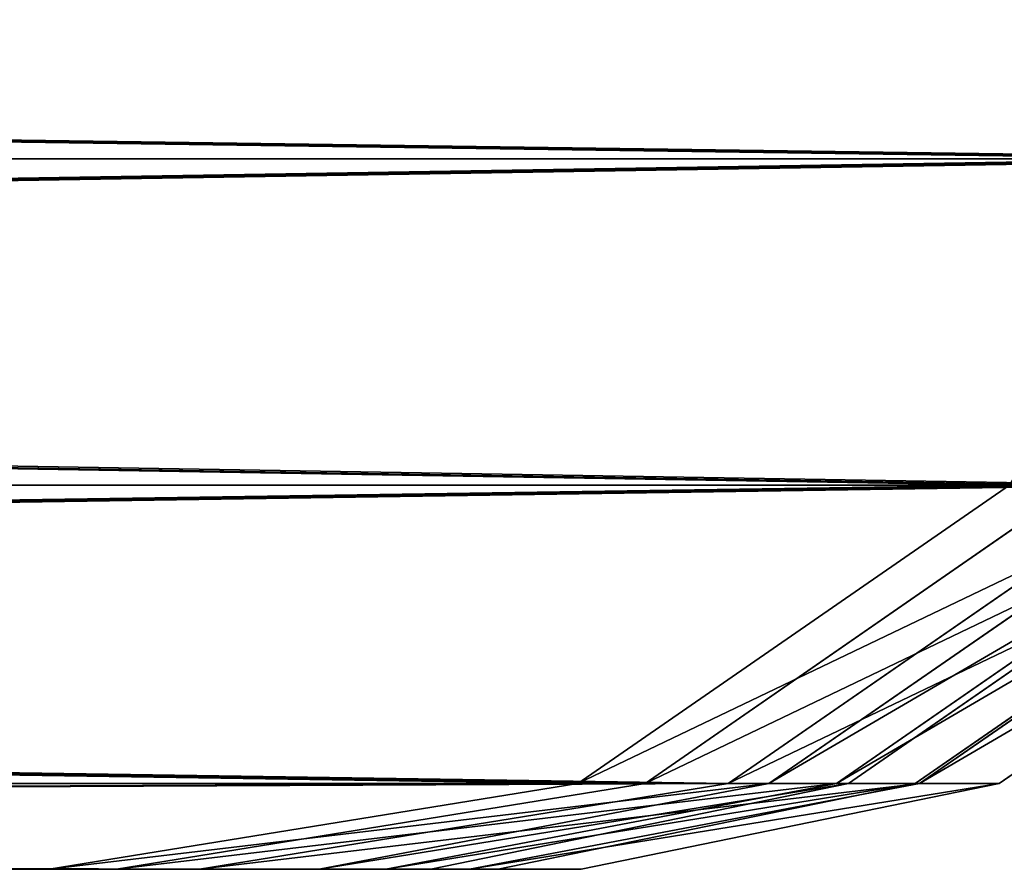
# Model space of a CAD drawing. Extents: x 0 to 48.8, y 0 to 26.9.
# Tile 400 of 656: x 24.1677 to 24.2815, y 2.193 to 2.2912. Entities that reach past the tile are written whole.
import ezdxf

# ---------------------------------------------------------------- set-up
doc = ezdxf.new("R2010")
doc.units = 0
doc.header["$MEASUREMENT"] = 0
doc.layers.get('0').update_dxf_attribs({"linetype": 'CONTINUOUS'})
for name, color, linetype in [('DOOR_FACE_LT', 251, 'CONTINUOUS'), ('DRAWER_LOWER_FACE', 251, 'CONTINUOUS'), ('DRAWER_UPPER_FACE', 251, 'CONTINUOUS')]:
    doc.layers.add(name, color=color, linetype=linetype)

# ---------------------------------------------------------------- blocks, each defined once
blk = doc.blocks.new('T48IT100NP_TRADECAD_DXF')
at = {"layer": 'DOOR_FACE_LT', "color": 0}
for p, q in [((24.3227, 2.2751, 83.8731), (22.0033, 2.2751, 83.8731)), ((24.3227, 2.2751, 83.8731), (22.0033, 2.2751, 83.8731)), ((24.3227, 2.2751, 34.4907), (22.0033, 2.2751, 34.4907)), ((24.3227, 2.2751, 34.4907), (22.0033, 2.2751, 34.4907)), ((24.2995, 2.2374, 83.8498), (22.0033, 2.2374, 83.8498)), ((24.2995, 2.2374, 83.8498), (22.0033, 2.2374, 83.8498)), ((24.2995, 2.2374, 34.514), (22.0033, 2.2374, 34.514)), ((24.2995, 2.2374, 34.514), (22.0033, 2.2374, 34.514)), ((24.2995, 2.2374, 83.8498), (24.2496, 2.2029, 83.7999)), ((24.2496, 2.2029, 34.5638), (24.2995, 2.2374, 34.514)), ((24.2496, 2.2029, 34.5638), (24.2995, 2.2374, 34.514)), ((24.2995, 2.2374, 83.8498), (24.2496, 2.2029, 83.7999)), ((24.2717, 2.2029, 34.573), (24.3216, 2.2374, 34.5231)), ((24.3216, 2.2374, 83.8406), (24.2717, 2.2029, 83.7908)), ((24.2717, 2.2029, 34.573), (24.3216, 2.2374, 34.5231)), ((24.3216, 2.2374, 83.8406), (24.2717, 2.2029, 83.7908)), ((24.2809, 2.2029, 83.7687), (24.3307, 2.2374, 83.8185)), ((24.3307, 2.2374, 34.5452), (24.2809, 2.2029, 34.5951)), ((24.3307, 2.2374, 34.5452), (24.2809, 2.2029, 34.5951)), ((24.2809, 2.2029, 83.7687), (24.3307, 2.2374, 83.8185)), ((24.2496, 2.2029, 83.7999), (22.0033, 2.2029, 83.7999)), ((24.2496, 2.2029, 83.7999), (22.0033, 2.2029, 83.7999)), ((22.0033, 2.2029, 34.5638), (24.2496, 2.2029, 34.5638)), ((22.0033, 2.2029, 34.5638), (24.2496, 2.2029, 34.5638)), ((24.2496, 2.2029, 83.7999), (24.1885, 2.193, 83.7517)), ((24.1885, 2.193, 34.6121), (24.2496, 2.2029, 34.5638)), ((24.1885, 2.193, 34.6121), (24.2496, 2.2029, 34.5638)), ((24.2496, 2.2029, 83.7999), (24.1885, 2.193, 83.7517)), ((24.2197, 2.193, 34.625), (24.2717, 2.2029, 34.573)), ((24.2717, 2.2029, 83.7908), (24.2197, 2.193, 83.7388)), ((24.2197, 2.193, 34.625), (24.2717, 2.2029, 34.573)), ((24.2717, 2.2029, 83.7908), (24.2197, 2.193, 83.7388)), ((24.2809, 2.2029, 34.5951), (24.2326, 2.193, 34.6562)), ((24.2326, 2.193, 83.7076), (24.2809, 2.2029, 83.7687)), ((24.2809, 2.2029, 34.5951), (24.2326, 2.193, 34.6562)), ((24.2326, 2.193, 83.7076), (24.2809, 2.2029, 83.7687)), ((24.2496, 2.2029, 34.5638), (24.2717, 2.2029, 34.573)), ((24.2717, 2.2029, 83.7908), (24.2496, 2.2029, 83.7999)), ((24.2496, 2.2029, 34.5638), (24.2717, 2.2029, 34.573)), ((24.2717, 2.2029, 83.7908), (24.2496, 2.2029, 83.7999)), ((24.2717, 2.2029, 34.573), (24.2809, 2.2029, 34.5951)), ((24.2809, 2.2029, 83.7687), (24.2717, 2.2029, 83.7908)), ((24.2717, 2.2029, 34.573), (24.2809, 2.2029, 34.5951)), ((24.2809, 2.2029, 83.7687), (24.2717, 2.2029, 83.7908)), ((24.2809, 2.2029, 34.5951), (24.2809, 2.2029, 83.7687)), ((24.2809, 2.2029, 34.5951), (24.2809, 2.2029, 83.7687)), ((22.0033, 2.193, 83.7517), (24.1885, 2.193, 83.7517)), ((24.1885, 2.193, 34.6121), (22.0033, 2.193, 34.6121)), ((22.0033, 2.193, 83.7517), (24.1885, 2.193, 83.7517)), ((24.1885, 2.193, 34.6121), (22.0033, 2.193, 34.6121)), ((24.1885, 2.193, 83.7517), (24.2197, 2.193, 83.7388)), ((24.2197, 2.193, 34.625), (24.1885, 2.193, 34.6121)), ((24.2197, 2.193, 34.625), (24.1885, 2.193, 34.6121)), ((24.1885, 2.193, 83.7517), (24.2197, 2.193, 83.7388)), ((24.2197, 2.193, 83.7388), (24.2326, 2.193, 83.7076)), ((24.2326, 2.193, 34.6562), (24.2197, 2.193, 34.625)), ((24.2326, 2.193, 34.6562), (24.2197, 2.193, 34.625)), ((24.2197, 2.193, 83.7388), (24.2326, 2.193, 83.7076)), ((24.2326, 2.193, 83.7076), (24.2326, 2.193, 34.6562)), ((24.2326, 2.193, 83.7076), (24.2326, 2.193, 34.6562))]:
    blk.add_line(p, q, dxfattribs=at)
at = {"layer": 'DRAWER_LOWER_FACE', "color": 0}
for p, q in [((24.3131, 2.2751, 23.7558), (21.9937, 2.2751, 23.7558)), ((24.3131, 2.2751, 23.7558), (21.9937, 2.2751, 23.7558)), ((24.3131, 2.2751, 4.0152), (21.9937, 2.2751, 4.0152)), ((24.3131, 2.2751, 4.0152), (21.9937, 2.2751, 4.0152)), ((24.2898, 2.2374, 23.7325), (21.9937, 2.2374, 23.7325)), ((24.2898, 2.2374, 23.7325), (21.9937, 2.2374, 23.7325)), ((24.2898, 2.2374, 4.0385), (21.9937, 2.2374, 4.0385)), ((24.2898, 2.2374, 4.0385), (21.9937, 2.2374, 4.0385)), ((24.2898, 2.2374, 23.7325), (24.24, 2.2029, 23.6826)), ((24.24, 2.2029, 4.0884), (24.2898, 2.2374, 4.0385)), ((24.24, 2.2029, 4.0884), (24.2898, 2.2374, 4.0385)), ((24.2898, 2.2374, 23.7325), (24.24, 2.2029, 23.6826)), ((24.2621, 2.2029, 4.0975), (24.3119, 2.2374, 4.0477)), ((24.3119, 2.2374, 23.7233), (24.2621, 2.2029, 23.6735)), ((24.2621, 2.2029, 4.0975), (24.3119, 2.2374, 4.0477)), ((24.3119, 2.2374, 23.7233), (24.2621, 2.2029, 23.6735)), ((24.2712, 2.2029, 23.6514), (24.3211, 2.2374, 23.7012)), ((24.3211, 2.2374, 4.0698), (24.2712, 2.2029, 4.1196)), ((24.3211, 2.2374, 4.0698), (24.2712, 2.2029, 4.1196)), ((24.2712, 2.2029, 23.6514), (24.3211, 2.2374, 23.7012)), ((24.24, 2.2029, 23.6826), (21.9937, 2.2029, 23.6826)), ((24.24, 2.2029, 23.6826), (21.9937, 2.2029, 23.6826)), ((21.9937, 2.2029, 4.0884), (24.24, 2.2029, 4.0884)), ((21.9937, 2.2029, 4.0884), (24.24, 2.2029, 4.0884)), ((24.24, 2.2029, 23.6826), (24.1789, 2.193, 23.6344)), ((24.1789, 2.193, 4.1366), (24.24, 2.2029, 4.0884)), ((24.1789, 2.193, 4.1366), (24.24, 2.2029, 4.0884)), ((24.24, 2.2029, 23.6826), (24.1789, 2.193, 23.6344)), ((24.21, 2.193, 4.1495), (24.2621, 2.2029, 4.0975)), ((24.2621, 2.2029, 23.6735), (24.21, 2.193, 23.6215)), ((24.21, 2.193, 4.1495), (24.2621, 2.2029, 4.0975)), ((24.2621, 2.2029, 23.6735), (24.21, 2.193, 23.6215)), ((24.2712, 2.2029, 4.1196), (24.223, 2.193, 4.1807)), ((24.223, 2.193, 23.5903), (24.2712, 2.2029, 23.6514)), ((24.2712, 2.2029, 4.1196), (24.223, 2.193, 4.1807)), ((24.223, 2.193, 23.5903), (24.2712, 2.2029, 23.6514)), ((24.24, 2.2029, 4.0884), (24.2621, 2.2029, 4.0975)), ((24.2621, 2.2029, 23.6735), (24.24, 2.2029, 23.6826)), ((24.24, 2.2029, 4.0884), (24.2621, 2.2029, 4.0975)), ((24.2621, 2.2029, 23.6735), (24.24, 2.2029, 23.6826)), ((24.2621, 2.2029, 4.0975), (24.2712, 2.2029, 4.1196)), ((24.2712, 2.2029, 23.6514), (24.2621, 2.2029, 23.6735)), ((24.2621, 2.2029, 4.0975), (24.2712, 2.2029, 4.1196)), ((24.2712, 2.2029, 23.6514), (24.2621, 2.2029, 23.6735)), ((24.2712, 2.2029, 4.1196), (24.2712, 2.2029, 23.6514)), ((24.2712, 2.2029, 4.1196), (24.2712, 2.2029, 23.6514)), ((21.9937, 2.193, 23.6344), (24.1789, 2.193, 23.6344)), ((24.1789, 2.193, 4.1366), (21.9937, 2.193, 4.1366)), ((21.9937, 2.193, 23.6344), (24.1789, 2.193, 23.6344)), ((24.1789, 2.193, 4.1366), (21.9937, 2.193, 4.1366)), ((24.1789, 2.193, 23.6344), (24.21, 2.193, 23.6215)), ((24.21, 2.193, 4.1495), (24.1789, 2.193, 4.1366)), ((24.21, 2.193, 4.1495), (24.1789, 2.193, 4.1366)), ((24.1789, 2.193, 23.6344), (24.21, 2.193, 23.6215)), ((24.21, 2.193, 23.6215), (24.223, 2.193, 23.5903)), ((24.223, 2.193, 4.1807), (24.21, 2.193, 4.1495)), ((24.223, 2.193, 4.1807), (24.21, 2.193, 4.1495)), ((24.21, 2.193, 23.6215), (24.223, 2.193, 23.5903)), ((24.223, 2.193, 23.5903), (24.223, 2.193, 4.1807)), ((24.223, 2.193, 23.5903), (24.223, 2.193, 4.1807))]:
    blk.add_line(p, q, dxfattribs=at)
at = {"layer": 'DRAWER_UPPER_FACE', "color": 0}
for p, q in [((24.3053, 2.2751, 34.3452), (21.9859, 2.2751, 34.3452)), ((24.3053, 2.2751, 34.3452), (21.9859, 2.2751, 34.3452)), ((24.3053, 2.2751, 23.9163), (21.9859, 2.2751, 23.9163)), ((24.3053, 2.2751, 23.9163), (21.9859, 2.2751, 23.9163)), ((24.2821, 2.2374, 34.3219), (21.9859, 2.2374, 34.3219)), ((24.2821, 2.2374, 34.3219), (21.9859, 2.2374, 34.3219)), ((24.2821, 2.2374, 23.9395), (21.9859, 2.2374, 23.9395)), ((24.2821, 2.2374, 23.9395), (21.9859, 2.2374, 23.9395)), ((24.2821, 2.2374, 34.3219), (24.2322, 2.2029, 34.2721)), ((24.2322, 2.2029, 23.9894), (24.2821, 2.2374, 23.9395)), ((24.2322, 2.2029, 23.9894), (24.2821, 2.2374, 23.9395)), ((24.2821, 2.2374, 34.3219), (24.2322, 2.2029, 34.2721)), ((24.2543, 2.2029, 23.9985), (24.3042, 2.2374, 23.9487)), ((24.3042, 2.2374, 34.3127), (24.2543, 2.2029, 34.2629)), ((24.2543, 2.2029, 23.9985), (24.3042, 2.2374, 23.9487)), ((24.3042, 2.2374, 34.3127), (24.2543, 2.2029, 34.2629)), ((24.2635, 2.2029, 34.2408), (24.3133, 2.2374, 34.2907)), ((24.3133, 2.2374, 23.9708), (24.2635, 2.2029, 24.0206)), ((24.3133, 2.2374, 23.9708), (24.2635, 2.2029, 24.0206)), ((24.2635, 2.2029, 34.2408), (24.3133, 2.2374, 34.2907)), ((24.2322, 2.2029, 34.2721), (21.9859, 2.2029, 34.2721)), ((24.2322, 2.2029, 34.2721), (21.9859, 2.2029, 34.2721)), ((21.9859, 2.2029, 23.9894), (24.2322, 2.2029, 23.9894)), ((21.9859, 2.2029, 23.9894), (24.2322, 2.2029, 23.9894)), ((24.2322, 2.2029, 34.2721), (24.1711, 2.193, 34.2238)), ((24.1711, 2.193, 24.0377), (24.2322, 2.2029, 23.9894)), ((24.1711, 2.193, 24.0377), (24.2322, 2.2029, 23.9894)), ((24.2322, 2.2029, 34.2721), (24.1711, 2.193, 34.2238)), ((24.2023, 2.193, 24.0506), (24.2543, 2.2029, 23.9985)), ((24.2543, 2.2029, 34.2629), (24.2023, 2.193, 34.2109)), ((24.2023, 2.193, 24.0506), (24.2543, 2.2029, 23.9985)), ((24.2543, 2.2029, 34.2629), (24.2023, 2.193, 34.2109)), ((24.2635, 2.2029, 24.0206), (24.2152, 2.193, 24.0817)), ((24.2152, 2.193, 34.1797), (24.2635, 2.2029, 34.2408)), ((24.2635, 2.2029, 24.0206), (24.2152, 2.193, 24.0817)), ((24.2152, 2.193, 34.1797), (24.2635, 2.2029, 34.2408)), ((24.2322, 2.2029, 23.9894), (24.2543, 2.2029, 23.9985)), ((24.2543, 2.2029, 34.2629), (24.2322, 2.2029, 34.2721)), ((24.2322, 2.2029, 23.9894), (24.2543, 2.2029, 23.9985)), ((24.2543, 2.2029, 34.2629), (24.2322, 2.2029, 34.2721)), ((24.2543, 2.2029, 23.9985), (24.2635, 2.2029, 24.0206)), ((24.2635, 2.2029, 34.2408), (24.2543, 2.2029, 34.2629)), ((24.2543, 2.2029, 23.9985), (24.2635, 2.2029, 24.0206)), ((24.2635, 2.2029, 34.2408), (24.2543, 2.2029, 34.2629)), ((24.2635, 2.2029, 24.0206), (24.2635, 2.2029, 34.2408)), ((24.2635, 2.2029, 24.0206), (24.2635, 2.2029, 34.2408)), ((21.9859, 2.193, 34.2238), (24.1711, 2.193, 34.2238)), ((24.1711, 2.193, 24.0377), (21.9859, 2.193, 24.0377)), ((21.9859, 2.193, 34.2238), (24.1711, 2.193, 34.2238)), ((24.1711, 2.193, 24.0377), (21.9859, 2.193, 24.0377)), ((24.1711, 2.193, 34.2238), (24.2023, 2.193, 34.2109)), ((24.2023, 2.193, 24.0506), (24.1711, 2.193, 24.0377)), ((24.2023, 2.193, 24.0506), (24.1711, 2.193, 24.0377)), ((24.1711, 2.193, 34.2238), (24.2023, 2.193, 34.2109)), ((24.2023, 2.193, 34.2109), (24.2152, 2.193, 34.1797)), ((24.2152, 2.193, 24.0817), (24.2023, 2.193, 24.0506)), ((24.2152, 2.193, 24.0817), (24.2023, 2.193, 24.0506)), ((24.2023, 2.193, 34.2109), (24.2152, 2.193, 34.1797)), ((24.2152, 2.193, 34.1797), (24.2152, 2.193, 24.0817)), ((24.2152, 2.193, 34.1797), (24.2152, 2.193, 24.0817))]:
    blk.add_line(p, q, dxfattribs=at)
at = {"layer": 'DOOR_FACE_LT', "color": 251}
mesh = blk.add_polyface(dxfattribs=at)
corners = [(24.3286, 2.3076, 83.8789), (22.0033, 2.2751, 83.8731), (22.0033, 2.3076, 83.8789), (24.3227, 2.2751, 83.8731)]
mesh.append_faces([[corners[k] for k in face] for face in [(0, 1, 2), (1, 0, 3)]], dxfattribs={"vtx0": -1, "color": 251})
mesh = blk.add_polyface(dxfattribs=at)
corners = [(24.3227, 2.2751, 34.4907), (22.0033, 2.3076, 34.4848), (22.0033, 2.2751, 34.4907), (24.3286, 2.3076, 34.4848)]
mesh.append_faces([[corners[k] for k in face] for face in [(0, 1, 2), (1, 0, 3)]], dxfattribs={"vtx0": -1, "color": 251})
mesh = blk.add_polyface(dxfattribs=at)
corners = [(24.3227, 2.2751, 83.8731), (22.0033, 2.2374, 83.8498), (22.0033, 2.2751, 83.8731), (24.2995, 2.2374, 83.8498)]
mesh.append_faces([[corners[k] for k in face] for face in [(0, 1, 2), (1, 0, 3)]], dxfattribs={"vtx0": -1, "color": 251})
mesh = blk.add_polyface(dxfattribs=at)
corners = [(24.2995, 2.2374, 34.514), (22.0033, 2.2751, 34.4907), (22.0033, 2.2374, 34.514), (24.3227, 2.2751, 34.4907)]
mesh.append_faces([[corners[k] for k in face] for face in [(0, 1, 2), (1, 0, 3)]], dxfattribs={"vtx0": -1, "color": 251})
mesh = blk.add_polyface(dxfattribs=at)
corners = [(22.0033, 2.2374, 83.8498), (24.2496, 2.2029, 83.7999), (22.0033, 2.2029, 83.7999), (24.2995, 2.2374, 83.8498)]
mesh.append_faces([[corners[k] for k in face] for face in [(0, 1, 2), (1, 0, 3)]], dxfattribs={"vtx0": -1, "color": 251})
mesh = blk.add_polyface(dxfattribs=at)
corners = [(22.0033, 2.2029, 34.5638), (24.2995, 2.2374, 34.514), (22.0033, 2.2374, 34.514), (24.2496, 2.2029, 34.5638)]
mesh.append_faces([[corners[k] for k in face] for face in [(0, 1, 2), (1, 0, 3)]], dxfattribs={"vtx0": -1, "color": 251})
mesh = blk.add_polyface(dxfattribs=at)
corners = [(24.2496, 2.2029, 34.5638), (24.3216, 2.2374, 34.5231), (24.2995, 2.2374, 34.514), (24.2717, 2.2029, 34.573)]
mesh.append_faces([[corners[k] for k in face] for face in [(0, 1, 2), (1, 0, 3)]], dxfattribs={"vtx0": -1, "color": 251})
mesh = blk.add_polyface(dxfattribs=at)
corners = [(24.2496, 2.2029, 83.7999), (24.3216, 2.2374, 83.8406), (24.2717, 2.2029, 83.7908), (24.2995, 2.2374, 83.8498)]
mesh.append_faces([[corners[k] for k in face] for face in [(0, 1, 2), (1, 0, 3)]], dxfattribs={"vtx0": -1, "color": 251})
mesh = blk.add_polyface(dxfattribs=at)
corners = [(24.2717, 2.2029, 34.573), (24.3307, 2.2374, 34.5452), (24.3216, 2.2374, 34.5231), (24.2809, 2.2029, 34.5951)]
mesh.append_faces([[corners[k] for k in face] for face in [(0, 1, 2), (1, 0, 3)]], dxfattribs={"vtx0": -1, "color": 251})
mesh = blk.add_polyface(dxfattribs=at)
corners = [(24.2717, 2.2029, 83.7908), (24.3307, 2.2374, 83.8185), (24.2809, 2.2029, 83.7687), (24.3216, 2.2374, 83.8406)]
mesh.append_faces([[corners[k] for k in face] for face in [(0, 1, 2), (1, 0, 3)]], dxfattribs={"vtx0": -1, "color": 251})
mesh = blk.add_polyface(dxfattribs=at)
corners = [(24.2809, 2.2029, 34.5951), (24.3307, 2.2374, 83.8185), (24.3307, 2.2374, 34.5452), (24.2809, 2.2029, 83.7687)]
mesh.append_faces([[corners[k] for k in face] for face in [(0, 1, 2), (1, 0, 3)]], dxfattribs={"vtx0": -1, "color": 251})
mesh = blk.add_polyface(dxfattribs=at)
corners = [(22.0033, 2.2029, 83.7999), (24.1885, 2.193, 83.7517), (22.0033, 2.193, 83.7517), (24.2496, 2.2029, 83.7999)]
mesh.append_faces([[corners[k] for k in face] for face in [(0, 1, 2), (1, 0, 3)]], dxfattribs={"vtx0": -1, "color": 251})
mesh = blk.add_polyface(dxfattribs=at)
corners = [(22.0033, 2.193, 34.6121), (24.2496, 2.2029, 34.5638), (22.0033, 2.2029, 34.5638), (24.1885, 2.193, 34.6121)]
mesh.append_faces([[corners[k] for k in face] for face in [(0, 1, 2), (1, 0, 3)]], dxfattribs={"vtx0": -1, "color": 251})
mesh = blk.add_polyface(dxfattribs=at)
corners = [(24.1885, 2.193, 34.6121), (24.2717, 2.2029, 34.573), (24.2496, 2.2029, 34.5638), (24.2197, 2.193, 34.625)]
mesh.append_faces([[corners[k] for k in face] for face in [(0, 1, 2), (1, 0, 3)]], dxfattribs={"vtx0": -1, "color": 251})
mesh = blk.add_polyface(dxfattribs=at)
corners = [(24.1885, 2.193, 83.7517), (24.2717, 2.2029, 83.7908), (24.2197, 2.193, 83.7388), (24.2496, 2.2029, 83.7999)]
mesh.append_faces([[corners[k] for k in face] for face in [(0, 1, 2), (1, 0, 3)]], dxfattribs={"vtx0": -1, "color": 251})
mesh = blk.add_polyface(dxfattribs=at)
corners = [(24.2197, 2.193, 34.625), (24.2809, 2.2029, 34.5951), (24.2717, 2.2029, 34.573), (24.2326, 2.193, 34.6562)]
mesh.append_faces([[corners[k] for k in face] for face in [(0, 1, 2), (1, 0, 3)]], dxfattribs={"vtx0": -1, "color": 251})
mesh = blk.add_polyface(dxfattribs=at)
corners = [(24.2197, 2.193, 83.7388), (24.2809, 2.2029, 83.7687), (24.2326, 2.193, 83.7076), (24.2717, 2.2029, 83.7908)]
mesh.append_faces([[corners[k] for k in face] for face in [(0, 1, 2), (1, 0, 3)]], dxfattribs={"vtx0": -1, "color": 251})
mesh = blk.add_polyface(dxfattribs=at)
corners = [(24.2326, 2.193, 34.6562), (24.2809, 2.2029, 83.7687), (24.2809, 2.2029, 34.5951), (24.2326, 2.193, 83.7076)]
mesh.append_faces([[corners[k] for k in face] for face in [(0, 1, 2), (1, 0, 3)]], dxfattribs={"vtx0": -1, "color": 251})
mesh = blk.add_polyface(dxfattribs=at)
corners = [(21.993, 2.193, 36.7898), (24.1885, 2.193, 34.6121), (22.0033, 2.193, 34.6121), (24.2197, 2.193, 34.625), (24.2326, 2.193, 34.6562), (22.0368, 2.193, 36.8079), (22.055, 2.193, 36.8517), (24.2326, 2.193, 83.7076), (22.0549, 2.193, 81.5121), (22.0368, 2.193, 81.5559), (21.993, 2.193, 81.5741), (22.0033, 2.193, 83.7517), (24.2197, 2.193, 83.7388), (24.1885, 2.193, 83.7517)]
mesh.append_faces([[corners[k] for k in face] for face in [(0, 1, 2), (12, 11, 13)]], dxfattribs={"vtx0": -1, "color": 251})
mesh.append_faces([[corners[k] for k in face] for face in [(1, 0, 3), (3, 0, 4), (4, 6, 7), (7, 11, 12)]], dxfattribs={"vtx0": -1, "vtx1": -1, "color": 251})
mesh.append_faces([[corners[k] for k in face] for face in [(4, 0, 5), (4, 5, 6), (7, 6, 8), (7, 8, 9), (7, 9, 10), (7, 10, 11)]], dxfattribs={"vtx0": -1, "vtx2": -1, "color": 251})
at = {"layer": 'DRAWER_LOWER_FACE', "color": 251}
mesh = blk.add_polyface(dxfattribs=at)
corners = [(24.3189, 2.3076, 23.7616), (21.9937, 2.2751, 23.7558), (21.9937, 2.3076, 23.7616), (24.3131, 2.2751, 23.7558)]
mesh.append_faces([[corners[k] for k in face] for face in [(0, 1, 2), (1, 0, 3)]], dxfattribs={"vtx0": -1, "color": 251})
mesh = blk.add_polyface(dxfattribs=at)
corners = [(24.3131, 2.2751, 4.0152), (21.9937, 2.3076, 4.0094), (21.9937, 2.2751, 4.0152), (24.3189, 2.3076, 4.0094)]
mesh.append_faces([[corners[k] for k in face] for face in [(0, 1, 2), (1, 0, 3)]], dxfattribs={"vtx0": -1, "color": 251})
mesh = blk.add_polyface(dxfattribs=at)
corners = [(24.3131, 2.2751, 23.7558), (21.9937, 2.2374, 23.7325), (21.9937, 2.2751, 23.7558), (24.2898, 2.2374, 23.7325)]
mesh.append_faces([[corners[k] for k in face] for face in [(0, 1, 2), (1, 0, 3)]], dxfattribs={"vtx0": -1, "color": 251})
mesh = blk.add_polyface(dxfattribs=at)
corners = [(24.2898, 2.2374, 4.0385), (21.9937, 2.2751, 4.0152), (21.9937, 2.2374, 4.0385), (24.3131, 2.2751, 4.0152)]
mesh.append_faces([[corners[k] for k in face] for face in [(0, 1, 2), (1, 0, 3)]], dxfattribs={"vtx0": -1, "color": 251})
mesh = blk.add_polyface(dxfattribs=at)
corners = [(21.9937, 2.2374, 23.7325), (24.24, 2.2029, 23.6826), (21.9937, 2.2029, 23.6826), (24.2898, 2.2374, 23.7325)]
mesh.append_faces([[corners[k] for k in face] for face in [(0, 1, 2), (1, 0, 3)]], dxfattribs={"vtx0": -1, "color": 251})
mesh = blk.add_polyface(dxfattribs=at)
corners = [(21.9937, 2.2029, 4.0884), (24.2898, 2.2374, 4.0385), (21.9937, 2.2374, 4.0385), (24.24, 2.2029, 4.0884)]
mesh.append_faces([[corners[k] for k in face] for face in [(0, 1, 2), (1, 0, 3)]], dxfattribs={"vtx0": -1, "color": 251})
mesh = blk.add_polyface(dxfattribs=at)
corners = [(24.24, 2.2029, 4.0884), (24.3119, 2.2374, 4.0477), (24.2898, 2.2374, 4.0385), (24.2621, 2.2029, 4.0975)]
mesh.append_faces([[corners[k] for k in face] for face in [(0, 1, 2), (1, 0, 3)]], dxfattribs={"vtx0": -1, "color": 251})
mesh = blk.add_polyface(dxfattribs=at)
corners = [(24.24, 2.2029, 23.6826), (24.3119, 2.2374, 23.7233), (24.2621, 2.2029, 23.6735), (24.2898, 2.2374, 23.7325)]
mesh.append_faces([[corners[k] for k in face] for face in [(0, 1, 2), (1, 0, 3)]], dxfattribs={"vtx0": -1, "color": 251})
mesh = blk.add_polyface(dxfattribs=at)
corners = [(24.2621, 2.2029, 4.0975), (24.3211, 2.2374, 4.0698), (24.3119, 2.2374, 4.0477), (24.2712, 2.2029, 4.1196)]
mesh.append_faces([[corners[k] for k in face] for face in [(0, 1, 2), (1, 0, 3)]], dxfattribs={"vtx0": -1, "color": 251})
mesh = blk.add_polyface(dxfattribs=at)
corners = [(24.2621, 2.2029, 23.6735), (24.3211, 2.2374, 23.7012), (24.2712, 2.2029, 23.6514), (24.3119, 2.2374, 23.7233)]
mesh.append_faces([[corners[k] for k in face] for face in [(0, 1, 2), (1, 0, 3)]], dxfattribs={"vtx0": -1, "color": 251})
mesh = blk.add_polyface(dxfattribs=at)
corners = [(24.2712, 2.2029, 4.1196), (24.3211, 2.2374, 23.7012), (24.3211, 2.2374, 4.0698), (24.2712, 2.2029, 23.6514)]
mesh.append_faces([[corners[k] for k in face] for face in [(0, 1, 2), (1, 0, 3)]], dxfattribs={"vtx0": -1, "color": 251})
mesh = blk.add_polyface(dxfattribs=at)
corners = [(21.9937, 2.2029, 23.6826), (24.1789, 2.193, 23.6344), (21.9937, 2.193, 23.6344), (24.24, 2.2029, 23.6826)]
mesh.append_faces([[corners[k] for k in face] for face in [(0, 1, 2), (1, 0, 3)]], dxfattribs={"vtx0": -1, "color": 251})
mesh = blk.add_polyface(dxfattribs=at)
corners = [(21.9937, 2.193, 4.1366), (24.24, 2.2029, 4.0884), (21.9937, 2.2029, 4.0884), (24.1789, 2.193, 4.1366)]
mesh.append_faces([[corners[k] for k in face] for face in [(0, 1, 2), (1, 0, 3)]], dxfattribs={"vtx0": -1, "color": 251})
mesh = blk.add_polyface(dxfattribs=at)
corners = [(24.1789, 2.193, 4.1366), (24.2621, 2.2029, 4.0975), (24.24, 2.2029, 4.0884), (24.21, 2.193, 4.1495)]
mesh.append_faces([[corners[k] for k in face] for face in [(0, 1, 2), (1, 0, 3)]], dxfattribs={"vtx0": -1, "color": 251})
mesh = blk.add_polyface(dxfattribs=at)
corners = [(24.1789, 2.193, 23.6344), (24.2621, 2.2029, 23.6735), (24.21, 2.193, 23.6215), (24.24, 2.2029, 23.6826)]
mesh.append_faces([[corners[k] for k in face] for face in [(0, 1, 2), (1, 0, 3)]], dxfattribs={"vtx0": -1, "color": 251})
mesh = blk.add_polyface(dxfattribs=at)
corners = [(24.21, 2.193, 4.1495), (24.2712, 2.2029, 4.1196), (24.2621, 2.2029, 4.0975), (24.223, 2.193, 4.1807)]
mesh.append_faces([[corners[k] for k in face] for face in [(0, 1, 2), (1, 0, 3)]], dxfattribs={"vtx0": -1, "color": 251})
mesh = blk.add_polyface(dxfattribs=at)
corners = [(24.21, 2.193, 23.6215), (24.2712, 2.2029, 23.6514), (24.223, 2.193, 23.5903), (24.2621, 2.2029, 23.6735)]
mesh.append_faces([[corners[k] for k in face] for face in [(0, 1, 2), (1, 0, 3)]], dxfattribs={"vtx0": -1, "color": 251})
mesh = blk.add_polyface(dxfattribs=at)
corners = [(24.223, 2.193, 4.1807), (24.2712, 2.2029, 23.6514), (24.2712, 2.2029, 4.1196), (24.223, 2.193, 23.5903)]
mesh.append_faces([[corners[k] for k in face] for face in [(0, 1, 2), (1, 0, 3)]], dxfattribs={"vtx0": -1, "color": 251})
mesh = blk.add_polyface(dxfattribs=at)
corners = [(21.9833, 2.193, 6.3143), (24.1789, 2.193, 4.1366), (21.9937, 2.193, 4.1366), (24.21, 2.193, 4.1495), (24.223, 2.193, 4.1807), (22.0272, 2.193, 6.3324), (22.0453, 2.193, 6.3762), (24.223, 2.193, 23.5903), (22.0452, 2.193, 21.3948), (22.0271, 2.193, 21.4386), (21.9833, 2.193, 21.4568), (21.9937, 2.193, 23.6344), (24.21, 2.193, 23.6215), (24.1789, 2.193, 23.6344)]
mesh.append_faces([[corners[k] for k in face] for face in [(0, 1, 2), (12, 11, 13)]], dxfattribs={"vtx0": -1, "color": 251})
mesh.append_faces([[corners[k] for k in face] for face in [(1, 0, 3), (3, 0, 4), (4, 6, 7), (7, 11, 12)]], dxfattribs={"vtx0": -1, "vtx1": -1, "color": 251})
mesh.append_faces([[corners[k] for k in face] for face in [(4, 0, 5), (4, 5, 6), (7, 6, 8), (7, 8, 9), (7, 9, 10), (7, 10, 11)]], dxfattribs={"vtx0": -1, "vtx2": -1, "color": 251})
at = {"layer": 'DRAWER_UPPER_FACE', "color": 251}
mesh = blk.add_polyface(dxfattribs=at)
corners = [(24.3112, 2.3076, 34.351), (21.9859, 2.2751, 34.3452), (21.9859, 2.3076, 34.351), (24.3053, 2.2751, 34.3452)]
mesh.append_faces([[corners[k] for k in face] for face in [(0, 1, 2), (1, 0, 3)]], dxfattribs={"vtx0": -1, "color": 251})
mesh = blk.add_polyface(dxfattribs=at)
corners = [(24.3053, 2.2751, 23.9163), (21.9859, 2.3076, 23.9104), (21.9859, 2.2751, 23.9163), (24.3112, 2.3076, 23.9104)]
mesh.append_faces([[corners[k] for k in face] for face in [(0, 1, 2), (1, 0, 3)]], dxfattribs={"vtx0": -1, "color": 251})
mesh = blk.add_polyface(dxfattribs=at)
corners = [(24.3053, 2.2751, 34.3452), (21.9859, 2.2374, 34.3219), (21.9859, 2.2751, 34.3452), (24.2821, 2.2374, 34.3219)]
mesh.append_faces([[corners[k] for k in face] for face in [(0, 1, 2), (1, 0, 3)]], dxfattribs={"vtx0": -1, "color": 251})
mesh = blk.add_polyface(dxfattribs=at)
corners = [(24.2821, 2.2374, 23.9395), (21.9859, 2.2751, 23.9163), (21.9859, 2.2374, 23.9395), (24.3053, 2.2751, 23.9163)]
mesh.append_faces([[corners[k] for k in face] for face in [(0, 1, 2), (1, 0, 3)]], dxfattribs={"vtx0": -1, "color": 251})
mesh = blk.add_polyface(dxfattribs=at)
corners = [(21.9859, 2.2374, 34.3219), (24.2322, 2.2029, 34.2721), (21.9859, 2.2029, 34.2721), (24.2821, 2.2374, 34.3219)]
mesh.append_faces([[corners[k] for k in face] for face in [(0, 1, 2), (1, 0, 3)]], dxfattribs={"vtx0": -1, "color": 251})
mesh = blk.add_polyface(dxfattribs=at)
corners = [(21.9859, 2.2029, 23.9894), (24.2821, 2.2374, 23.9395), (21.9859, 2.2374, 23.9395), (24.2322, 2.2029, 23.9894)]
mesh.append_faces([[corners[k] for k in face] for face in [(0, 1, 2), (1, 0, 3)]], dxfattribs={"vtx0": -1, "color": 251})
mesh = blk.add_polyface(dxfattribs=at)
corners = [(24.2322, 2.2029, 23.9894), (24.3042, 2.2374, 23.9487), (24.2821, 2.2374, 23.9395), (24.2543, 2.2029, 23.9985)]
mesh.append_faces([[corners[k] for k in face] for face in [(0, 1, 2), (1, 0, 3)]], dxfattribs={"vtx0": -1, "color": 251})
mesh = blk.add_polyface(dxfattribs=at)
corners = [(24.2322, 2.2029, 34.2721), (24.3042, 2.2374, 34.3127), (24.2543, 2.2029, 34.2629), (24.2821, 2.2374, 34.3219)]
mesh.append_faces([[corners[k] for k in face] for face in [(0, 1, 2), (1, 0, 3)]], dxfattribs={"vtx0": -1, "color": 251})
mesh = blk.add_polyface(dxfattribs=at)
corners = [(24.2543, 2.2029, 23.9985), (24.3133, 2.2374, 23.9708), (24.3042, 2.2374, 23.9487), (24.2635, 2.2029, 24.0206)]
mesh.append_faces([[corners[k] for k in face] for face in [(0, 1, 2), (1, 0, 3)]], dxfattribs={"vtx0": -1, "color": 251})
mesh = blk.add_polyface(dxfattribs=at)
corners = [(24.2543, 2.2029, 34.2629), (24.3133, 2.2374, 34.2907), (24.2635, 2.2029, 34.2408), (24.3042, 2.2374, 34.3127)]
mesh.append_faces([[corners[k] for k in face] for face in [(0, 1, 2), (1, 0, 3)]], dxfattribs={"vtx0": -1, "color": 251})
mesh = blk.add_polyface(dxfattribs=at)
corners = [(24.2635, 2.2029, 24.0206), (24.3133, 2.2374, 34.2907), (24.3133, 2.2374, 23.9708), (24.2635, 2.2029, 34.2408)]
mesh.append_faces([[corners[k] for k in face] for face in [(0, 1, 2), (1, 0, 3)]], dxfattribs={"vtx0": -1, "color": 251})
mesh = blk.add_polyface(dxfattribs=at)
corners = [(21.9859, 2.2029, 34.2721), (24.1711, 2.193, 34.2238), (21.9859, 2.193, 34.2238), (24.2322, 2.2029, 34.2721)]
mesh.append_faces([[corners[k] for k in face] for face in [(0, 1, 2), (1, 0, 3)]], dxfattribs={"vtx0": -1, "color": 251})
mesh = blk.add_polyface(dxfattribs=at)
corners = [(21.9859, 2.193, 24.0377), (24.2322, 2.2029, 23.9894), (21.9859, 2.2029, 23.9894), (24.1711, 2.193, 24.0377)]
mesh.append_faces([[corners[k] for k in face] for face in [(0, 1, 2), (1, 0, 3)]], dxfattribs={"vtx0": -1, "color": 251})
mesh = blk.add_polyface(dxfattribs=at)
corners = [(24.1711, 2.193, 24.0377), (24.2543, 2.2029, 23.9985), (24.2322, 2.2029, 23.9894), (24.2023, 2.193, 24.0506)]
mesh.append_faces([[corners[k] for k in face] for face in [(0, 1, 2), (1, 0, 3)]], dxfattribs={"vtx0": -1, "color": 251})
mesh = blk.add_polyface(dxfattribs=at)
corners = [(24.1711, 2.193, 34.2238), (24.2543, 2.2029, 34.2629), (24.2023, 2.193, 34.2109), (24.2322, 2.2029, 34.2721)]
mesh.append_faces([[corners[k] for k in face] for face in [(0, 1, 2), (1, 0, 3)]], dxfattribs={"vtx0": -1, "color": 251})
mesh = blk.add_polyface(dxfattribs=at)
corners = [(24.2023, 2.193, 24.0506), (24.2635, 2.2029, 24.0206), (24.2543, 2.2029, 23.9985), (24.2152, 2.193, 24.0817)]
mesh.append_faces([[corners[k] for k in face] for face in [(0, 1, 2), (1, 0, 3)]], dxfattribs={"vtx0": -1, "color": 251})
mesh = blk.add_polyface(dxfattribs=at)
corners = [(24.2023, 2.193, 34.2109), (24.2635, 2.2029, 34.2408), (24.2152, 2.193, 34.1797), (24.2543, 2.2029, 34.2629)]
mesh.append_faces([[corners[k] for k in face] for face in [(0, 1, 2), (1, 0, 3)]], dxfattribs={"vtx0": -1, "color": 251})
mesh = blk.add_polyface(dxfattribs=at)
corners = [(24.2152, 2.193, 24.0817), (24.2635, 2.2029, 34.2408), (24.2635, 2.2029, 24.0206), (24.2152, 2.193, 34.1797)]
mesh.append_faces([[corners[k] for k in face] for face in [(0, 1, 2), (1, 0, 3)]], dxfattribs={"vtx0": -1, "color": 251})
mesh = blk.add_polyface(dxfattribs=at)
corners = [(21.9756, 2.193, 26.2154), (24.1711, 2.193, 24.0377), (21.9859, 2.193, 24.0377), (24.2023, 2.193, 24.0506), (24.2152, 2.193, 24.0817), (22.0194, 2.193, 26.2335), (22.0376, 2.193, 26.2773), (24.2152, 2.193, 34.1797), (22.0375, 2.193, 31.9842), (22.0194, 2.193, 32.028), (21.9756, 2.193, 32.0462), (21.9859, 2.193, 34.2238), (24.2023, 2.193, 34.2109), (24.1711, 2.193, 34.2238)]
mesh.append_faces([[corners[k] for k in face] for face in [(0, 1, 2), (12, 11, 13)]], dxfattribs={"vtx0": -1, "color": 251})
mesh.append_faces([[corners[k] for k in face] for face in [(1, 0, 3), (3, 0, 4), (4, 6, 7), (7, 11, 12)]], dxfattribs={"vtx0": -1, "vtx1": -1, "color": 251})
mesh.append_faces([[corners[k] for k in face] for face in [(4, 0, 5), (4, 5, 6), (7, 6, 8), (7, 8, 9), (7, 9, 10), (7, 10, 11)]], dxfattribs={"vtx0": -1, "vtx2": -1, "color": 251})

msp = doc.modelspace()

# ---------------------------------------------------------------- block references
at = {"color": 0}
msp.add_blockref('T48IT100NP_TRADECAD_DXF', (0, 0), dxfattribs=at)

doc.saveas('drawing.dxf')
